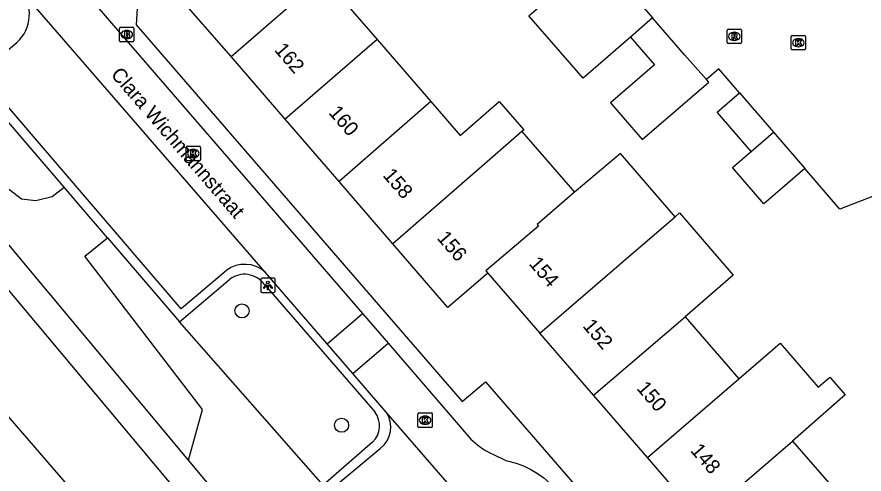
# Model space of a CAD drawing. Extents: x 160304 to 160954, y 383686 to 384161.
# Drawn here: x 160417.2 to 160475.8, y 383947.4 to 383979.1 of the extents above; entities that cross this region are included whole.
import ezdxf

# ---------------------------------------------------------------- set-up
doc = ezdxf.new("R2010")
doc.units = 0
for name, color, linetype in [('IMGEO_Boom', 7, 'Continuous'), ('IMGEO_Brandkraan', 7, 'Continuous'), ('IMGEO_Greppel_droge_sloot', 7, 'Continuous'), ('IMGEO_Haag', 7, 'Continuous'), ('IMGEO_Kolk', 7, 'Continuous'), ('IMGEO_Lichtpunt', 7, 'Continuous'), ('IMGEO_Openbare_ruimte_label', 7, 'Continuous'), ('IMGEO_Pand', 7, 'Continuous'), ('IMGEO_Pand_nummerreeks', 7, 'Continuous'), ('IMGEO_Rijbaan_lokaal_open', 7, 'Continuous'), ('IMGEO_Rioolput', 7, 'Continuous'), ('IMGEO_Voetpad_halfverhard', 7, 'Continuous'), ('IMGEO_Voetpad_open', 7, 'Continuous')]:
    doc.layers.add(name, color=color, linetype=linetype)

msp = doc.modelspace()

# ---------------------------------------------------------------- linework, layer by layer
at = {"layer": 'IMGEO_Boom'}
for centre in [(160432.765, 383958.724), (160439.657, 383950.802)]:
    msp.add_circle(centre, 0.489, dxfattribs=at)
at = {"layer": 'IMGEO_Brandkraan'}
for p, q in [((160424.288, 383977.438), (160424.288, 383978.29)), ((160424.363, 383978.364), (160425.215, 383978.364)), ((160424.776, 383978.144), (160424.801, 383978.144)), ((160425.289, 383978.29), (160425.289, 383977.438)), ((160425.215, 383977.364), (160424.363, 383977.364)), ((160424.799, 383977.584), (160424.774, 383977.584))]:
    msp.add_line(p, q, dxfattribs=at)
for points in [[(160424.288, 383977.438), (160424.288, 383978.29)], [(160424.363, 383978.364), (160425.215, 383978.364)], [(160424.636, 383978.064), (160424.636, 383977.664), (160424.849, 383977.664)], [(160424.867, 383978.064), (160424.636, 383978.064)], [(160424.815, 383977.983), (160424.761, 383977.983), (160424.761, 383977.907)], [(160425.289, 383978.29), (160425.289, 383977.438)], [(160425.215, 383977.364), (160424.363, 383977.364)], [(160424.761, 383977.907), (160424.814, 383977.907)], [(160424.823, 383977.831), (160424.761, 383977.831), (160424.761, 383977.75)], [(160424.761, 383977.75), (160424.823, 383977.75)]]:
    msp.add_lwpolyline(points, dxfattribs=at)
for centre, radius, start, end in [((160424.365, 383978.288), 0.0765, 91.55205, 178.44795), ((160424.365, 383978.288), 0.0765, 91.55205, 178.44795), ((160424.816, 383977.945), 0.0379, 267.82845, 90.93552), ((160424.871, 383977.919), 0.145, 59.4692, 91.53667), ((160424.896, 383977.966), 0.0922, 285.51372, 58.15012), ((160425.213, 383978.288), 0.0765, 1.55205, 88.44795), ((160425.213, 383978.288), 0.0765, 1.55205, 88.44795), ((160424.365, 383977.44), 0.0765, 181.55205, 268.44795), ((160424.365, 383977.44), 0.0765, 181.55205, 268.44795), ((160424.824, 383977.79), 0.0404, 269.87594, 90.50774), ((160424.855, 383977.915), 0.251, 268.66757, 293.53466), ((160424.901, 383977.774), 0.105, 301.31148, 78.98903), ((160425.213, 383977.44), 0.0765, 271.55205, 358.44795), ((160425.213, 383977.44), 0.0765, 271.55205, 358.44795)]:
    msp.add_arc(centre, radius, start, end, dxfattribs=at)
for centre, major_axis, ratio, start_param, end_param in [((160424.775, 383977.864), (-0.387, 0.002), 0.722429, 4.712389, 7.853982), ((160424.8, 383977.864), (-0.39, 0.002), 0.717154, 1.570796, 4.712389)]:
    msp.add_ellipse(centre, major_axis=major_axis, ratio=ratio, start_param=start_param, end_param=end_param, dxfattribs=at)
at = {"layer": 'IMGEO_Greppel_droge_sloot'}
msp.add_lwpolyline([(160347.988, 384037.853), (160368.404, 384010.249), (160374.735, 384002.298), (160376.565, 384000), (160382.21, 383992.911), (160389.971, 383983.164), (160406.97, 383963.092), (160416.266, 383951.788), (160430.579, 383935.188), (160438.969, 383926.193), (160455.21, 383909.411), (160471.059, 383893.924), (160480.673, 383885.044), (160482.322, 383883.58), (160491.37, 383875.548), (160499.844, 383868.426), (160500, 383868.292)], dxfattribs=at)
at = {"layer": 'IMGEO_Haag'}
for points in [[(160411.596, 383969.307), (160413.474, 383968.657), (160415.864, 383968.109), (160416.401, 383967.336), (160417.508, 383966.491), (160418.504, 383966.367), (160419.624, 383966.64), (160420.448, 383967.299)], [(160429.058, 383948.387), (160430.026, 383951.894), (160421.881, 383962.521), (160423.464, 383963.781)], [(160438.377, 383946.659), (160428.449, 383957.965)]]:
    msp.add_lwpolyline(points, dxfattribs=at)
at = {"layer": 'IMGEO_Kolk'}
for p, q in [((160470.767, 383976.868), (160470.767, 383977.72)), ((160470.842, 383977.794), (160471.694, 383977.794)), ((160471.255, 383977.574), (160471.28, 383977.574)), ((160471.768, 383977.72), (160471.768, 383976.868)), ((160471.694, 383976.794), (160470.842, 383976.794)), ((160471.278, 383977.014), (160471.253, 383977.014)), ((160428.898, 383969.198), (160428.898, 383970.05)), ((160428.973, 383970.124), (160429.825, 383970.124)), ((160429.386, 383969.904), (160429.411, 383969.904)), ((160429.899, 383970.05), (160429.899, 383969.198)), ((160429.409, 383969.344), (160429.384, 383969.344)), ((160429.825, 383969.124), (160428.973, 383969.124)), ((160444.936, 383950.727), (160444.936, 383951.579)), ((160445.011, 383951.653), (160445.863, 383951.653)), ((160445.937, 383951.579), (160445.937, 383950.727)), ((160445.424, 383951.433), (160445.449, 383951.433)), ((160445.863, 383950.653), (160445.011, 383950.653)), ((160445.447, 383950.873), (160445.422, 383950.873))]:
    msp.add_line(p, q, dxfattribs=at)
for points in [[(160470.767, 383976.868), (160470.767, 383977.72)], [(160470.842, 383977.794), (160471.694, 383977.794)], [(160471.088, 383977.494), (160471.211, 383977.494), (160471.211, 383977.343), (160471.341, 383977.494), (160471.505, 383977.494), (160471.359, 383977.343), (160471.512, 383977.094), (160471.36, 383977.094), (160471.275, 383977.258), (160471.211, 383977.191), (160471.211, 383977.094), (160471.088, 383977.094), (160471.088, 383977.494)], [(160471.768, 383977.72), (160471.768, 383976.868)], [(160471.694, 383976.794), (160470.842, 383976.794)], [(160428.898, 383969.198), (160428.898, 383970.05)], [(160428.973, 383970.124), (160429.825, 383970.124)], [(160429.219, 383969.824), (160429.342, 383969.824), (160429.342, 383969.673), (160429.472, 383969.824), (160429.636, 383969.824), (160429.49, 383969.673), (160429.643, 383969.424), (160429.491, 383969.424), (160429.406, 383969.588), (160429.342, 383969.521), (160429.342, 383969.424), (160429.219, 383969.424), (160429.219, 383969.824)], [(160429.899, 383970.05), (160429.899, 383969.198)], [(160429.825, 383969.124), (160428.973, 383969.124)], [(160444.936, 383950.727), (160444.936, 383951.579)], [(160445.011, 383951.653), (160445.863, 383951.653)], [(160445.937, 383951.579), (160445.937, 383950.727)], [(160445.257, 383951.353), (160445.38, 383951.353), (160445.38, 383951.202), (160445.51, 383951.353), (160445.674, 383951.353), (160445.528, 383951.202), (160445.681, 383950.953), (160445.529, 383950.953), (160445.444, 383951.117), (160445.38, 383951.05), (160445.38, 383950.953), (160445.257, 383950.953), (160445.257, 383951.353)], [(160445.863, 383950.653), (160445.011, 383950.653)]]:
    msp.add_lwpolyline(points, dxfattribs=at)
for centre, start, end in [((160470.844, 383977.718), 91.55205, 178.44795), ((160470.844, 383977.718), 91.55205, 178.44795), ((160471.692, 383977.718), 1.55205, 88.44795), ((160471.692, 383977.718), 1.55205, 88.44795), ((160470.844, 383976.87), 181.55205, 268.44795), ((160470.844, 383976.87), 181.55205, 268.44795), ((160471.692, 383976.87), 271.55205, 358.44795), ((160471.692, 383976.87), 271.55205, 358.44795), ((160428.975, 383970.048), 91.55205, 178.44795), ((160428.975, 383970.048), 91.55205, 178.44795), ((160429.823, 383970.048), 1.55205, 88.44795), ((160429.823, 383970.048), 1.55205, 88.44795), ((160428.975, 383969.2), 181.55205, 268.44795), ((160428.975, 383969.2), 181.55205, 268.44795), ((160429.823, 383969.2), 271.55205, 358.44795), ((160429.823, 383969.2), 271.55205, 358.44795), ((160445.013, 383951.577), 91.55205, 178.44795), ((160445.013, 383951.577), 91.55205, 178.44795), ((160445.861, 383951.577), 1.55205, 88.44795), ((160445.861, 383951.577), 1.55205, 88.44795), ((160445.013, 383950.729), 181.55205, 268.44795), ((160445.013, 383950.729), 181.55205, 268.44795), ((160445.861, 383950.729), 271.55205, 358.44795), ((160445.861, 383950.729), 271.55205, 358.44795)]:
    msp.add_arc(centre, 0.0765, start, end, dxfattribs=at)
for centre, major_axis, ratio, start_param, end_param in [((160471.254, 383977.294), (-0.387, 0.002), 0.722429, 4.712389, 7.853982), ((160471.279, 383977.294), (-0.39, 0.002), 0.717154, 1.570796, 4.712389), ((160429.385, 383969.624), (-0.387, 0.002), 0.722429, 4.712389, 7.853982), ((160429.41, 383969.624), (-0.39, 0.002), 0.717154, 1.570796, 4.712389), ((160445.423, 383951.153), (-0.387, 0.002), 0.722429, 4.712389, 7.853982), ((160445.448, 383951.153), (-0.39, 0.002), 0.717154, 1.570796, 4.712389)]:
    msp.add_ellipse(centre, major_axis=major_axis, ratio=ratio, start_param=start_param, end_param=end_param, dxfattribs=at)
at = {"layer": 'IMGEO_Lichtpunt'}
for p, q in [((160434.959, 383960.988), (160434.151, 383960.988)), ((160434.959, 383960.988), (160434.151, 383960.988)), ((160434.057, 383960.893), (160434.057, 383960.086)), ((160434.057, 383960.893), (160434.057, 383960.086)), ((160435.053, 383960.086), (160435.053, 383960.893)), ((160435.053, 383960.086), (160435.053, 383960.893)), ((160434.151, 383959.992), (160434.959, 383959.992)), ((160434.151, 383959.992), (160434.959, 383959.992))]:
    msp.add_line(p, q, dxfattribs=at)
for points in [[(160434.431, 383960.557), (160434.47, 383960.529), (160434.282, 383960.267), (160434.244, 383960.294), (160434.431, 383960.557)], [(160434.533, 383960.509), (160434.58, 383960.509), (160434.58, 383960.187), (160434.533, 383960.187), (160434.533, 383960.509)], [(160434.643, 383960.529), (160434.681, 383960.556), (160434.868, 383960.294), (160434.829, 383960.266), (160434.643, 383960.529)]]:
    msp.add_lwpolyline(points, dxfattribs=at)
msp.add_circle((160434.556, 383960.691), 0.0994, dxfattribs=at)
for centre, start, end in [((160434.151, 383960.893), 90, 180), ((160434.151, 383960.893), 90, 180), ((160434.959, 383960.893), 0, 90), ((160434.959, 383960.893), 0, 90), ((160434.151, 383960.086), 180, 270), ((160434.151, 383960.086), 180, 270), ((160434.959, 383960.086), 270, 0), ((160434.959, 383960.086), 270, 360)]:
    msp.add_arc(centre, 0.0946, start, end, dxfattribs=at)
at = {"layer": 'IMGEO_Pand'}
for points in [[(160432.006, 383976.333), (160428.265, 383980.663), (160434.642, 383986.171), (160436.938, 383988.154), (160440.676, 383983.825), (160438.37, 383981.85)], [(160457.423, 383983.369), (160461.178, 383979.024)], [(160432.006, 383976.333), (160438.37, 383981.85)], [(160438.37, 383981.85), (160438.564, 383981.631), (160442.108, 383977.528)], [(160459.641, 383977.685), (160456.376, 383974.841), (160452.604, 383979.153), (160455.89, 383982.028)], [(160461.178, 383979.024), (160459.641, 383977.685)], [(160464.919, 383974.746), (160463.398, 383976.454), (160461.178, 383979.024)], [(160442.108, 383977.528), (160435.741, 383972.009)], [(160442.108, 383977.528), (160445.825, 383973.226)], [(160459.641, 383977.685), (160461.306, 383975.757), (160458.26, 383973.126), (160460.456, 383970.583), (160465.074, 383974.572), (160464.919, 383974.746)], [(160435.741, 383972.009), (160432.006, 383976.333)], [(160468.004, 383969.762), (160465.651, 383972.486), (160467.199, 383973.824)], [(160467.199, 383973.824), (160469.555, 383971.096)], [(160445.825, 383973.226), (160439.482, 383967.679)], [(160445.825, 383973.226), (160447.862, 383970.868), (160450.562, 383973.219), (160452.268, 383971.261), (160452.139, 383971.149)], [(160439.482, 383967.679), (160435.741, 383972.009)], [(160452.139, 383971.149), (160449.56, 383968.902), (160443.207, 383963.367)], [(160452.139, 383971.149), (160455.779, 383966.935)], [(160468.004, 383969.762), (160469.555, 383971.096)], [(160469.555, 383971.096), (160471.72, 383968.59)], [(160471.72, 383968.59), (160470.172, 383967.252), (160468.872, 383966.129), (160466.707, 383968.646), (160468.004, 383969.762)], [(160462.737, 383965.249), (160458.951, 383969.622), (160455.899, 383967.039), (160455.779, 383966.935)], [(160443.207, 383963.367), (160439.482, 383967.679)], [(160455.779, 383966.935), (160453.19, 383964.7), (160453.286, 383964.588), (160449.645, 383961.499), (160449.783, 383961.34)], [(160453.373, 383957.185), (160459.708, 383962.631), (160462.737, 383965.249)], [(160462.737, 383965.249), (160463.042, 383965.512), (160466.764, 383961.204), (160463.43, 383958.323)], [(160449.783, 383961.34), (160447.02, 383958.953), (160443.207, 383963.367)], [(160449.783, 383961.34), (160453.373, 383957.185)], [(160457.089, 383952.883), (160463.43, 383958.323)], [(160463.43, 383958.323), (160467.152, 383954.016)], [(160457.089, 383952.883), (160453.373, 383957.185)], [(160467.152, 383954.016), (160470.013, 383956.483), (160472.634, 383953.445), (160473.438, 383954.138), (160474.505, 383952.902), (160470.874, 383949.707)], [(160460.824, 383948.559), (160467.152, 383954.016)], [(160460.824, 383948.559), (160457.089, 383952.883)], [(160464.545, 383944.251), (160470.874, 383949.707)], [(160470.874, 383949.707), (160474.591, 383945.405)], [(160464.545, 383944.251), (160460.824, 383948.559)]]:
    msp.add_lwpolyline(points, dxfattribs=at)
at = {"layer": 'IMGEO_Rijbaan_lokaal_open'}
for points in [[(160419.771, 383983.265), (160441.098, 383958.554)], [(160434.365, 383961.407), (160417.446, 383980.983)], [(160467.199, 383973.824), (160465.76, 383975.48), (160464.919, 383974.746)], [(160476.935, 383966.864), (160474.132, 383965.766), (160471.72, 383968.59)], [(160438.655, 383956.443), (160434.365, 383961.407)], [(160438.655, 383956.443), (160441.098, 383958.554)], [(160441.098, 383958.554), (160442.881, 383956.488)], [(160440.439, 383954.379), (160438.655, 383956.443)], [(160440.439, 383954.379), (160442.881, 383956.488)], [(160442.881, 383956.488), (160448.609, 383949.851), (160448.923, 383949.553), (160449.263, 383949.284), (160449.625, 383949.047), (160450.007, 383948.842), (160450.116, 383948.792), (160451.028, 383948.357), (160451.212, 383948.319), (160451.739, 383948.175), (160452.251, 383947.985), (160452.744, 383947.75), (160453.214, 383947.473), (160453.657, 383947.154), (160454.071, 383946.797), (160454.45, 383946.404), (160473.647, 383924.212), (160475.762, 383922.669), (160477.817, 383922.307), (160484.792, 383921.801)], [(160442.745, 383951.711), (160440.439, 383954.379)], [(160446.96, 383946.834), (160442.745, 383951.711)]]:
    msp.add_lwpolyline(points, dxfattribs=at)
at = {"layer": 'IMGEO_Rioolput'}
for p, q in [((160466.335, 383977.31), (160466.335, 383978.162)), ((160466.41, 383978.236), (160467.262, 383978.236)), ((160466.823, 383978.016), (160466.848, 383978.016)), ((160467.336, 383978.162), (160467.336, 383977.31)), ((160466.846, 383977.456), (160466.821, 383977.456)), ((160467.262, 383977.236), (160466.41, 383977.236))]:
    msp.add_line(p, q, dxfattribs=at)
for points in [[(160466.335, 383977.31), (160466.335, 383978.162)], [(160466.41, 383978.236), (160467.262, 383978.236)], [(160466.924, 383977.934), (160466.672, 383977.936), (160466.672, 383977.536)], [(160467.336, 383978.162), (160467.336, 383977.31)], [(160466.672, 383977.536), (160466.796, 383977.536), (160466.796, 383977.698), (160466.807, 383977.698)], [(160466.85, 383977.855), (160466.796, 383977.855), (160466.796, 383977.774)], [(160466.796, 383977.774), (160466.848, 383977.774)], [(160466.854, 383977.669), (160466.925, 383977.536), (160467.065, 383977.536), (160467, 383977.662)], [(160467.262, 383977.236), (160466.41, 383977.236)]]:
    msp.add_lwpolyline(points, dxfattribs=at)
for centre, radius, start, end in [((160466.412, 383978.16), 0.0765, 91.55205, 178.44795), ((160466.412, 383978.16), 0.0765, 91.55205, 178.44795), ((160466.923, 383977.824), 0.109, 350.36119, 89.41601), ((160467.26, 383978.16), 0.0765, 1.55205, 88.44795), ((160467.26, 383978.16), 0.0765, 1.55205, 88.44795), ((160466.806, 383977.645), 0.0533, 26.02933, 88.69889), ((160466.832, 383977.963), 0.19, 274.7715, 282.96867), ((160466.856, 383977.759), 0.0964, 77.00612, 93.18647), ((160466.87, 383977.816), 0.0378, 276.66336, 79.67722), ((160466.921, 383977.824), 0.112, 277.58423, 350.98172), ((160466.905, 383977.609), 0.108, 29.51342, 73.79051), ((160466.412, 383977.312), 0.0765, 181.55205, 268.44795), ((160466.412, 383977.312), 0.0765, 181.55205, 268.44795), ((160467.26, 383977.312), 0.0765, 271.55205, 358.44795), ((160467.26, 383977.312), 0.0765, 271.55205, 358.44795)]:
    msp.add_arc(centre, radius, start, end, dxfattribs=at)
for centre, major_axis, ratio, start_param, end_param in [((160466.822, 383977.736), (-0.387, 0.002), 0.722429, 4.712389, 7.853982), ((160466.847, 383977.736), (-0.39, 0.002), 0.717154, 1.570796, 4.712389)]:
    msp.add_ellipse(centre, major_axis=major_axis, ratio=ratio, start_param=start_param, end_param=end_param, dxfattribs=at)
at = {"layer": 'IMGEO_Voetpad_halfverhard'}
for points in [[(160447.338, 383923.446), (160388.085, 383994.267), (160386.292, 383996.161), (160386.459, 383996.631)], [(160431.683, 383961.529), (160428.557, 383958.866), (160414.61, 383975.139)], [(160420.448, 383967.299), (160414.102, 383974.703)], [(160429.058, 383948.387), (160413.016, 383967.625), (160411.596, 383969.307)], [(160423.464, 383963.781), (160421.499, 383966.073), (160420.448, 383967.299)], [(160423.464, 383963.781), (160428.449, 383957.965)], [(160428.449, 383957.965), (160431.913, 383960.912)], [(160434.311, 383960.549), (160441.962, 383951.726)], [(160441.803, 383949.631), (160438.377, 383946.659)], [(160460.024, 383931.979), (160457.025, 383929.379), (160447.25, 383940.533), (160445.737, 383939.189), (160439.271, 383946.658), (160442.333, 383949.195)], [(160450.638, 383922.824), (160448.827, 383924.724), (160429.058, 383948.387)]]:
    msp.add_lwpolyline(points, dxfattribs=at)
for centre, radius, start, end in [((160432.95, 383959.835), 2.115, 48.0061, 126.7849), ((160432.939, 383959.584), 1.678, 35.09956, 127.68472), ((160440.693, 383950.769), 1.589, 314.28673, 37.03298), ((160441.217, 383950.669), 1.849, 307.11772, 34.28276)]:
    msp.add_arc(centre, radius, start, end, dxfattribs=at)
at = {"layer": 'IMGEO_Voetpad_open'}
for points in [[(160425.555, 383980.472), (160425.435, 383978.53), (160447.995, 383952.443), (160449.625, 383953.821), (160473.957, 383925.722), (160474.258, 383925.348), (160474.591, 383925.003), (160474.954, 383924.689), (160475.343, 383924.408), (160475.756, 383924.163), (160476.189, 383923.957), (160476.639, 383923.789), (160477.102, 383923.663), (160477.574, 383923.578), (160478.012, 383923.538), (160492.124, 383922.525), (160500, 383921.959), (160508.919, 383921.318), (160510.17, 383923.18), (160510.274, 383924.568)], [(160414.61, 383975.139), (160417.19, 383977.308)]]:
    msp.add_lwpolyline(points, dxfattribs=at)
msp.add_arc((160415.37, 383979.281), 2.684, 312.68277, 39.34767, dxfattribs=at)

# ---------------------------------------------------------------- texts
at = {"layer": 'IMGEO_Openbare_ruimte_label'}
msp.add_text('Clara Wichmannstraat', height=1, rotation=310.82494, dxfattribs=at).set_placement((160423.635, 383975.062))
at = {"layer": 'IMGEO_Pand_nummerreeks'}
for s, p in [('162', (160434.955, 383976.773)), ('160', (160438.71, 383972.427)), ('158', (160442.461, 383968.085)), ('156', (160446.209, 383963.746)), ('154', (160452.573, 383961.965)), ('152', (160456.297, 383957.653)), ('150', (160460.026, 383953.337)), ('148', (160463.751, 383949.025))]:
    msp.add_text(s, height=1, rotation=310.82303, dxfattribs=at).set_placement(p)

doc.saveas('drawing.dxf')
